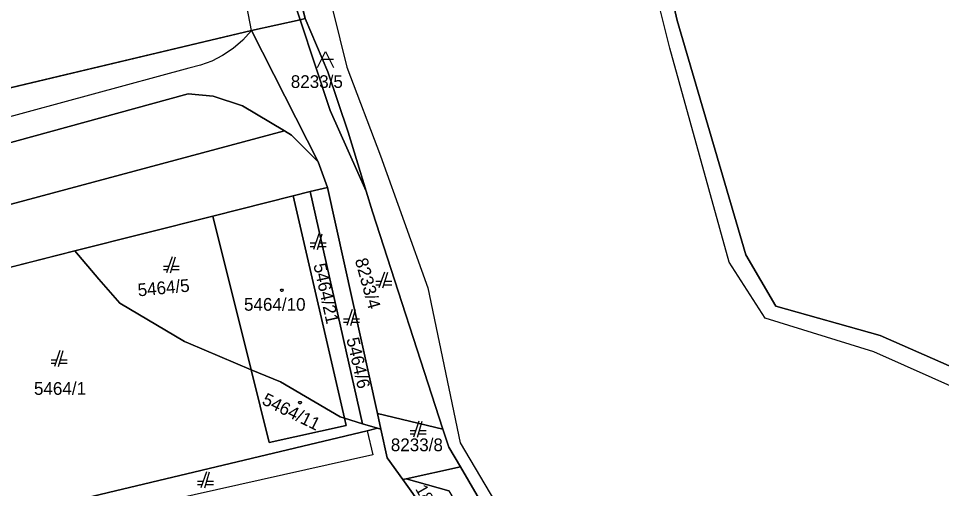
# Model space of a CAD drawing. Extents: x -263587 to -261993, y -1238795 to -1236748.
# Drawn here: x -262929.4 to -262813.4, y -1237035.4 to -1236976.2 of the extents above; entities that cross this region are included whole.
import ezdxf

# ---------------------------------------------------------------- set-up
doc = ezdxf.new("R2010")
doc.units = 0
doc.layers.add('Vrstva 1', color=7, linetype='Continuous')
doc.layers.add('Vrstva 3', color=7, linetype='Continuous')

msp = doc.modelspace()

# ---------------------------------------------------------------- linework, layer by layer
at = {"layer": 'Vrstva 1'}
for p, q in [((-262893.35, -1236976.25), (-262899.96, -1236948.47)), ((-262899.96, -1236948.47), (-262893.35, -1236976.25)), ((-262900.07, -1236977.76), (-262904.33, -1236955.44)), ((-262893.95, -1236976.39), (-262898.32, -1236963.05)), ((-262898.32, -1236963.05), (-262893.95, -1236976.39)), ((-262847.49, -1236979.96), (-262850.84, -1236966.68)), ((-262848.56, -1236967.91), (-262846.58, -1236976.49)), ((-262846.58, -1236976.49), (-262848.56, -1236967.91)), ((-262889.85, -1236975.25), (-262888.12, -1236982.38)), ((-262893.95, -1236976.39), (-262900.07, -1236977.76)), ((-262900.07, -1236977.76), (-262893.95, -1236976.39)), ((-262893.35, -1236976.25), (-262893.95, -1236976.39)), ((-262893.95, -1236976.39), (-262893.35, -1236976.25)), ((-262890.21, -1236987.81), (-262893.95, -1236976.39)), ((-262893.95, -1236976.39), (-262890.21, -1236987.81)), ((-262890.5, -1236982.97), (-262893.35, -1236976.25)), ((-262893.35, -1236976.25), (-262890.5, -1236982.97)), ((-262846.58, -1236976.49), (-262837.95, -1237005.99)), ((-262837.95, -1237005.99), (-262846.58, -1236976.49)), ((-262900.07, -1236977.76), (-262933.13, -1236985.62)), ((-262933.13, -1236985.62), (-262900.07, -1236977.76)), ((-262900.07, -1236977.76), (-262901.16, -1236978.95)), ((-262891.72, -1236994.28), (-262900.07, -1236977.76)), ((-262900.07, -1236977.76), (-262891.72, -1236994.28)), ((-262901.16, -1236978.95), (-262902.38, -1236980)), ((-262903.72, -1236980.88), (-262905.07, -1236981.59)), ((-262902.38, -1236980), (-262903.72, -1236980.88)), ((-262840.04, -1237006.9), (-262847.49, -1236979.96)), ((-262906.48, -1236982.13), (-262907.95, -1236982.5)), ((-262905.07, -1236981.59), (-262906.48, -1236982.13)), ((-262889.77, -1236981.41), (-262891.27, -1236981.41)), ((-262907.95, -1236982.5), (-262973.38, -1237000.27)), ((-262887.92, -1236990.52), (-262890.5, -1236982.97)), ((-262890.5, -1236982.97), (-262887.92, -1236990.52)), ((-262888.12, -1236982.38), (-262883.88, -1236993.53)), ((-262956.94, -1236999.2), (-262908.03, -1236985.7)), ((-262908.03, -1236985.7), (-262956.94, -1236999.2)), ((-262908.03, -1236985.7), (-262904.9, -1236986.02)), ((-262904.9, -1236986.02), (-262908.03, -1236985.7)), ((-262904.9, -1236986.02), (-262901.2, -1236987.24)), ((-262901.2, -1236987.24), (-262904.9, -1236986.02)), ((-262901.2, -1236987.24), (-262895.93, -1236990.39)), ((-262895.93, -1236990.39), (-262901.2, -1236987.24)), ((-262885.66, -1236997.96), (-262890.21, -1236987.81)), ((-262890.21, -1236987.81), (-262885.66, -1236997.96)), ((-262895.93, -1236990.39), (-262985.99, -1237014.49)), ((-262985.99, -1237014.49), (-262895.93, -1236990.39)), ((-262895.93, -1236990.39), (-262895.05, -1236990.91)), ((-262895.05, -1236990.91), (-262895.93, -1236990.39)), ((-262895.05, -1236990.91), (-262891.72, -1236994.28)), ((-262891.72, -1236994.28), (-262895.05, -1236990.91)), ((-262885.66, -1236997.96), (-262887.92, -1236990.52)), ((-262887.92, -1236990.52), (-262885.66, -1236997.96)), ((-262883.88, -1236993.53), (-262877.91, -1237010.12)), ((-262890.54, -1236997.49), (-262891.72, -1236994.28)), ((-262891.72, -1236994.28), (-262890.54, -1236997.49)), ((-262894.86, -1236998.53), (-262892.7, -1236998.01)), ((-262892.7, -1236998.01), (-262894.86, -1236998.53)), ((-262892.7, -1236998.01), (-262890.54, -1236997.49)), ((-262890.54, -1236997.49), (-262892.7, -1236998.01)), ((-262886.11, -1237027.22), (-262892.7, -1236998.01)), ((-262892.7, -1236998.01), (-262886.11, -1237027.22)), ((-262884.23, -1237025.94), (-262890.54, -1236997.49)), ((-262890.54, -1236997.49), (-262884.23, -1237025.94)), ((-262884.86, -1237000.56), (-262885.66, -1236997.96)), ((-262885.66, -1236997.96), (-262884.86, -1237000.56)), ((-262904.93, -1237001.09), (-262894.86, -1236998.53)), ((-262894.86, -1236998.53), (-262904.93, -1237001.09)), ((-262894.86, -1236998.53), (-262888.41, -1237026.51)), ((-262888.41, -1237026.51), (-262894.86, -1236998.53)), ((-262876.03, -1237027.9), (-262884.86, -1237000.56)), ((-262884.86, -1237000.56), (-262876.03, -1237027.9)), ((-262922.3, -1237005.48), (-262904.93, -1237001.09)), ((-262904.93, -1237001.09), (-262922.3, -1237005.48)), ((-262900.14, -1237020.42), (-262904.93, -1237001.09)), ((-262904.93, -1237001.09), (-262900.14, -1237020.42)), ((-262891.6, -1237003.31), (-262892.3, -1237005.31)), ((-262891.8, -1237005.31), (-262891.2, -1237003.31)), ((-262892.02, -1237004.51), (-262892.7, -1237004.51)), ((-262892.7, -1237004.91), (-262892.16, -1237004.91)), ((-262891.68, -1237004.91), (-262890.7, -1237004.91)), ((-262890.7, -1237004.51), (-262891.56, -1237004.51)), ((-262940.5, -1237010.08), (-262922.3, -1237005.48)), ((-262922.3, -1237005.48), (-262940.5, -1237010.08)), ((-262919.25, -1237009.02), (-262922.3, -1237005.48)), ((-262922.3, -1237005.48), (-262919.25, -1237009.02)), ((-262910.05, -1237006.23), (-262910.75, -1237008.23)), ((-262910.25, -1237008.23), (-262909.65, -1237006.23)), ((-262837.95, -1237005.99), (-262834.17, -1237012.41)), ((-262834.17, -1237012.41), (-262837.95, -1237005.99)), ((-262910.47, -1237007.43), (-262911.15, -1237007.43)), ((-262909.15, -1237007.43), (-262910.01, -1237007.43)), ((-262835.54, -1237013.93), (-262840.04, -1237006.9)), ((-262911.15, -1237007.83), (-262910.61, -1237007.83)), ((-262910.13, -1237007.83), (-262909.15, -1237007.83)), ((-262883.36, -1237008.14), (-262884.06, -1237010.14)), ((-262883.56, -1237010.14), (-262882.96, -1237008.14)), ((-262916.63, -1237012.06), (-262919.25, -1237009.02)), ((-262919.25, -1237009.02), (-262916.63, -1237012.06)), ((-262883.78, -1237009.34), (-262884.46, -1237009.34)), ((-262884.46, -1237009.74), (-262883.92, -1237009.74)), ((-262883.44, -1237009.74), (-262882.46, -1237009.74)), ((-262882.46, -1237009.34), (-262883.32, -1237009.34)), ((-262877.91, -1237010.12), (-262873.84, -1237029.6)), ((-262908.5, -1237016.88), (-262916.63, -1237012.06)), ((-262916.63, -1237012.06), (-262908.5, -1237016.88)), ((-262887.41, -1237012.85), (-262888.11, -1237014.85)), ((-262887.61, -1237014.85), (-262887.01, -1237012.85)), ((-262834.17, -1237012.41), (-262821.07, -1237016.13)), ((-262821.07, -1237016.13), (-262834.17, -1237012.41)), ((-262887.83, -1237014.05), (-262888.51, -1237014.05)), ((-262888.51, -1237014.45), (-262887.97, -1237014.45)), ((-262887.49, -1237014.45), (-262886.51, -1237014.45)), ((-262886.51, -1237014.05), (-262887.37, -1237014.05)), ((-262821.86, -1237018.18), (-262835.54, -1237013.93)), ((-262907.98, -1237017.1), (-262908.5, -1237016.88)), ((-262908.5, -1237016.88), (-262907.98, -1237017.1)), ((-262821.07, -1237016.13), (-262804.45, -1237023.47)), ((-262804.45, -1237023.47), (-262821.07, -1237016.13)), ((-262924.15, -1237018), (-262924.85, -1237020)), ((-262924.35, -1237020), (-262923.75, -1237018)), ((-262900.14, -1237020.42), (-262907.98, -1237017.1)), ((-262907.98, -1237017.1), (-262900.14, -1237020.42)), ((-262804.95, -1237025.75), (-262821.86, -1237018.18)), ((-262924.57, -1237019.2), (-262925.25, -1237019.2)), ((-262923.25, -1237019.2), (-262924.11, -1237019.2)), ((-262925.25, -1237019.6), (-262924.71, -1237019.6)), ((-262924.23, -1237019.6), (-262923.25, -1237019.6)), ((-262897.88, -1237029.59), (-262900.14, -1237020.42)), ((-262900.14, -1237020.42), (-262896.42, -1237021.93)), ((-262896.42, -1237021.93), (-262900.14, -1237020.42)), ((-262900.14, -1237020.42), (-262897.88, -1237029.59)), ((-262896.42, -1237021.93), (-262888.92, -1237026.35)), ((-262888.92, -1237026.35), (-262896.42, -1237021.93)), ((-262876.03, -1237027.9), (-262884.23, -1237025.94)), ((-262884.23, -1237025.94), (-262883.81, -1237027.92)), ((-262883.81, -1237027.92), (-262884.23, -1237025.94)), ((-262884.23, -1237025.94), (-262876.03, -1237027.9)), ((-262888.2, -1237027.44), (-262897.88, -1237029.59)), ((-262897.88, -1237029.59), (-262888.2, -1237027.44)), ((-262888.92, -1237026.35), (-262888.41, -1237026.51)), ((-262888.41, -1237026.51), (-262888.92, -1237026.35)), ((-262888.41, -1237026.51), (-262888.2, -1237027.44)), ((-262886.11, -1237027.22), (-262888.41, -1237026.51)), ((-262888.2, -1237027.44), (-262888.41, -1237026.51)), ((-262888.41, -1237026.51), (-262886.11, -1237027.22)), ((-262884.24, -1237027.79), (-262886.11, -1237027.22)), ((-262886.11, -1237027.22), (-262884.24, -1237027.79)), ((-262879.04, -1237026.89), (-262879.74, -1237028.89)), ((-262879.24, -1237028.89), (-262878.64, -1237026.89)), ((-262928.04, -1237038.23), (-262885.55, -1237028.1)), ((-262885.55, -1237028.1), (-262928.04, -1237038.23)), ((-262885.55, -1237028.1), (-262884.24, -1237027.79)), ((-262884.24, -1237027.79), (-262885.55, -1237028.1)), ((-262885.55, -1237028.1), (-262884.85, -1237031.12)), ((-262883.81, -1237027.92), (-262884.24, -1237027.79)), ((-262884.24, -1237027.79), (-262883.81, -1237027.92)), ((-262883.02, -1237031.5), (-262883.81, -1237027.92)), ((-262883.81, -1237027.92), (-262883.02, -1237031.5)), ((-262879.46, -1237028.09), (-262880.14, -1237028.09)), ((-262880.14, -1237028.49), (-262879.6, -1237028.49)), ((-262879.12, -1237028.49), (-262878.14, -1237028.49)), ((-262878.14, -1237028.09), (-262879, -1237028.09)), ((-262875.29, -1237030.15), (-262876.03, -1237027.9)), ((-262876.03, -1237027.9), (-262875.29, -1237030.15)), ((-262873.84, -1237029.6), (-262829.31, -1237105.43)), ((-262873.83, -1237032.62), (-262875.29, -1237030.15)), ((-262875.29, -1237030.15), (-262873.83, -1237032.62)), ((-262884.85, -1237031.12), (-262922.65, -1237039.58)), ((-262881.06, -1237034.23), (-262883.02, -1237031.5)), ((-262883.02, -1237031.5), (-262881.06, -1237034.23)), ((-262905.75, -1237033.28), (-262906.45, -1237035.28)), ((-262905.95, -1237035.28), (-262905.35, -1237033.28)), ((-262880.65, -1237034.14), (-262873.83, -1237032.62)), ((-262873.83, -1237032.62), (-262880.65, -1237034.14)), ((-262833.86, -1237100.89), (-262873.83, -1237032.62)), ((-262873.83, -1237032.62), (-262833.86, -1237100.89)), ((-262880.65, -1237034.14), (-262881.06, -1237034.23)), ((-262881.06, -1237034.23), (-262880.65, -1237034.14)), ((-262878.48, -1237037.88), (-262881.06, -1237034.23)), ((-262881.06, -1237034.23), (-262878.48, -1237037.88)), ((-262875.29, -1237035.67), (-262880.65, -1237034.14)), ((-262880.65, -1237034.14), (-262875.29, -1237035.67)), ((-262906.17, -1237034.48), (-262906.85, -1237034.48)), ((-262906.85, -1237034.88), (-262906.31, -1237034.88)), ((-262905.83, -1237034.88), (-262904.85, -1237034.88)), ((-262904.85, -1237034.48), (-262905.71, -1237034.48))]:
    msp.add_line(p, q, dxfattribs=at)
msp.add_lwpolyline([(-262891.77, -1236982.41), (-262890.77, -1236980.41), (-262889.77, -1236982.41)], dxfattribs=at)
for points in [[(-262896.18, -1237010.28), (-262896.09, -1237010.43), (-262896.18, -1237010.58), (-262896.36, -1237010.58), (-262896.45, -1237010.43), (-262896.36, -1237010.28)], [(-262893.9, -1237024.4), (-262893.81, -1237024.55), (-262893.9, -1237024.7), (-262894.08, -1237024.7), (-262894.17, -1237024.55), (-262894.08, -1237024.4)]]:
    msp.add_lwpolyline(points, close=True, dxfattribs=at)
at = {"layer": 'Vrstva 3'}
for points in [[(-262899.96, -1236948.47), (-262898.32, -1236963.05), (-262893.95, -1236976.39), (-262890.21, -1236987.81), (-262885.66, -1236997.96), (-262887.92, -1236990.52), (-262890.5, -1236982.97), (-262893.35, -1236976.25)], [(-262898.32, -1236963.05), (-262899.96, -1236948.47), (-262893.35, -1236976.25), (-262890.5, -1236982.97), (-262887.92, -1236990.52), (-262885.66, -1236997.96), (-262890.21, -1236987.81), (-262893.95, -1236976.39)], [(-262871.463, -1237047.751), (-262871.5, -1237047.76), (-262874.098, -1237044.082), (-262878.476, -1237037.885), (-262881.06, -1237034.23), (-262880.65, -1237034.14), (-262875.29, -1237035.67), (-262869.38, -1237045.62), (-262872.23, -1237046.4)]]:
    msp.add_lwpolyline(points, close=True, dxfattribs=at)

# ---------------------------------------------------------------- texts
at = {"layer": 'Vrstva 1'}
for s, p in [('8233/5', (-262895.143, -1236984.98)), ('5464/10', (-262901.021, -1237013)), ('5464/1', (-262927.418, -1237023.58)), ('8233/8', (-262882.573, -1237030.67))]:
    msp.add_text(s, height=1.6, dxfattribs=at).set_placement(p)
for s, rotation, p in [('8233/4', 285.44757, (-262887.098, -1237006.612)), ('5464/21', 282.52549, (-262892.308, -1237007.222)), ('5464/5', 5.3858, (-262914.309, -1237011.203)), ('5464/6', 282.98386, (-262888.163, -1237016.546)), ('5464/11', 333.74792, (-262898.884, -1237024.703))]:
    msp.add_text(s, height=1.6, rotation=rotation, dxfattribs=at).set_placement(p)
at = {"layer": 'Vrstva 3'}
msp.add_text('1876/503', height=1.5, rotation=299.88611, dxfattribs=at).set_placement((-262879.541, -1237035.414))

doc.saveas('drawing.dxf')
